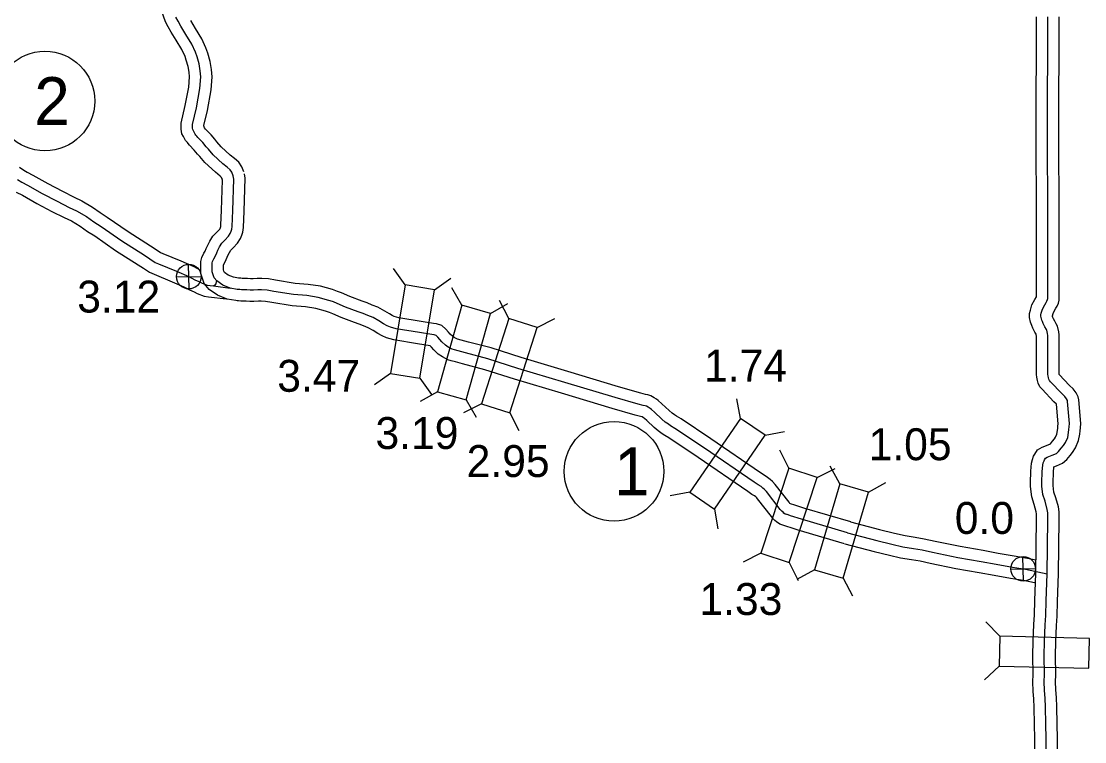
# Model space of a CAD drawing. Extents: x -83719 to 153526, y -11835 to 11446.
# Drawn here: x -417.9 to 51.9, y 1099 to 1417.1 of the extents above; entities that cross this region are included whole.
import ezdxf

# ---------------------------------------------------------------- set-up
doc = ezdxf.new("R2010")
doc.units = 0
for name, color, linetype in [('Level 10', 7, 'Continuous'), ('Level 20', 7, 'Continuous'), ('Level 25', 7, 'Continuous'), ('Level 26', 7, 'Continuous'), ('Level 27', 7, 'Continuous'), ('Level 58', 7, 'Continuous'), ('Level 59', 7, 'Continuous')]:
    doc.layers.add(name, color=color, linetype=linetype)

msp = doc.modelspace()

# ---------------------------------------------------------------- linework, layer by layer
at = {"layer": 'Level 10'}
for points in [[(-328.89, 1347.03), (-329.34, 1348.18), (-329.35, 1348.2), (-330.05, 1348.8), (-332.09, 1350.44), (-336.74, 1354.71), (-338.96, 1357.35), (-339.97, 1358.48), (-341.41, 1360.24), (-343.53, 1362.41), (-344.19, 1363.19), (-344.49, 1363.57), (-345.31, 1364.42), (-346.15, 1366.3), (-346.87, 1367.42), (-347.23, 1369.45), (-347.29, 1372.12), (-345.38, 1379.88), (-343.87, 1388.05), (-343.6, 1392.59), (-343.73, 1394.58), (-344.19, 1397.2), (-344.94, 1399.95), (-345.51, 1401.51), (-346.97, 1404.63), (-349.4, 1408.77), (-351.61, 1412.35), (-352.91, 1414.65), (-354.12, 1416.82), (-355.82, 1421.37)], [(29.65, 1080.53), (29.82, 1100.32), (29.79, 1106.87), (29.65, 1114.2), (29.5, 1117.92), (29.19, 1121.24), (28.98, 1125.62), (29.14, 1128.6), (28.98, 1137.08), (29.13, 1143.37), (29.39, 1150.86), (29.72, 1155.11), (29.93, 1161.35), (30.31, 1173.34), (30.62, 1197.28), (30.67, 1199.66), (30.52, 1200.48), (29.59, 1203.84), (28.48, 1207.13), (28.01, 1211.66), (28.02, 1213.39), (28.08, 1218.55), (28.39, 1221.97), (28.81, 1223.66), (29.35, 1225.04), (29.8, 1225.96), (31.09, 1227.97), (33.18, 1229.16), (35.72, 1230.18), (36.76, 1230.61), (37.69, 1231.75), (38.51, 1232.74), (39.01, 1233.5), (39.56, 1234.82), (39.85, 1236.42), (40, 1237.46), (40.09, 1238.4), (40.15, 1239.42), (39.42, 1248.08), (39.4, 1248.11), (38.24, 1249.13), (33.09, 1254.66), (32.14, 1255.78), (31.33, 1257.34), (31, 1258.51), (30.69, 1260.05), (30.68, 1261.16), (30.56, 1278.19), (30.52, 1278.6), (30.45, 1278.91), (29.92, 1279.85), (29, 1281.58), (28.53, 1282.76), (28.25, 1283.51), (28.01, 1284.3), (27.47, 1286.34), (27.55, 1288.16), (27.89, 1289.54), (28.6, 1291.9), (29.86, 1294.31), (30.56, 1295.45), (30.62, 1295.57), (30.63, 1295.78), (30.64, 1330.91), (30.44, 1367.12), (30.67, 1419.01)], [(39.65, 1080.43), (39.82, 1100.3), (39.79, 1106.99), (39.65, 1114.49), (39.48, 1118.59), (39.17, 1121.95), (38.99, 1125.59), (39.14, 1128.42), (38.98, 1137.06), (39.12, 1143.08), (39.37, 1150.29), (39.71, 1154.55), (39.92, 1161.02), (40.31, 1173.11), (40.62, 1197.12), (40.69, 1200.49), (40.27, 1202.74), (39.15, 1206.77), (38.31, 1209.27), (38.01, 1212.14), (38.02, 1213.29), (38.08, 1218.03), (38.28, 1220.3), (38.32, 1220.44), (39.48, 1220.91), (42.14, 1222), (44, 1223.66), (45.42, 1225.41), (46.56, 1226.78), (47.89, 1228.79), (49.21, 1231.98), (49.72, 1234.8), (49.93, 1236.24), (50.07, 1237.64), (50.17, 1239.57), (49.3, 1249.95), (49, 1251.26), (48.2, 1253.01), (46.83, 1254.89), (45.22, 1256.31), (40.68, 1261.19), (40.68, 1261.27), (40.55, 1278.67), (40.43, 1280.07), (39.92, 1282.48), (39.33, 1283.53), (38.68, 1284.67), (38.09, 1285.79), (37.87, 1286.34), (37.73, 1286.72), (37.62, 1287.06), (37.61, 1287.13), (37.9, 1288.1), (38.58, 1289.4), (39.19, 1290.41), (39.71, 1291.32), (40.28, 1292.73), (40.55, 1293.99), (40.63, 1295.52), (40.64, 1330.93), (40.44, 1367.12), (40.67, 1419.01)], [(-319.57, 1350.64), (-320.4, 1352.79), (-321.77, 1354.88), (-323.66, 1356.49), (-325.56, 1358.03), (-329.5, 1361.63), (-331.4, 1363.9), (-332.38, 1364.99), (-333.95, 1366.91), (-336.15, 1369.17), (-336.44, 1369.51), (-336.9, 1370.1), (-337.26, 1370.91), (-337.26, 1371.03), (-335.6, 1377.78), (-333.93, 1386.85), (-333.59, 1392.61), (-333.78, 1395.75), (-334.42, 1399.39), (-335.41, 1403), (-336.27, 1405.35), (-338.12, 1409.29), (-340.83, 1413.92), (-343, 1417.44)], [(-418.6, 1352.73), (-416.75, 1351.34), (-415.28, 1350.44), (-412.72, 1349.2), (-406.16, 1345.47), (-399.68, 1342.07), (-394.51, 1339.43), (-391.06, 1337.87), (-386.34, 1335.05), (-383.01, 1332.66), (-379.86, 1330.68), (-370.67, 1324.32), (-360.77, 1318.04), (-358.29, 1316.41), (-356.33, 1315.07), (-355.3, 1314.62), (-347.36, 1311.35), (-341.61, 1308.92), (-338.96, 1307.41), (-338.6, 1307.25)], [(-51.41, 1196.08), (-71.76, 1202.05), (-76.58, 1203.58), (-77.65, 1203.93), (-78.03, 1204.05), (-78.3, 1204.29), (-78.7, 1204.77), (-84.84, 1212.63), (-85.99, 1213.97), (-87.02, 1214.81), (-88.16, 1215.76), (-89.73, 1216.7), (-91.25, 1217.73), (-113.23, 1232.82), (-126.39, 1241.58), (-128.38, 1242.83), (-129.23, 1243.34), (-130.29, 1244.12), (-131.61, 1245.22), (-134.82, 1248.28), (-136.45, 1249.68), (-137.24, 1250.23), (-138.22, 1250.92), (-139.73, 1251.8), (-141.02, 1252.17), (-142.11, 1252.4), (-144.11, 1252.88), (-154.04, 1255.77), (-176.38, 1262.48), (-197.07, 1268.65), (-210.35, 1272.9), (-220.3, 1275.5), (-223.48, 1276.39), (-225.16, 1276.83), (-225.67, 1276.99), (-226.67, 1277.49), (-227.28, 1277.93), (-228.4, 1279), (-229.12, 1279.81), (-230.29, 1281.2), (-232.08, 1282.83), (-234.43, 1283.55), (-235.79, 1283.74), (-241.19, 1284.57), (-251.08, 1286.21), (-253.1, 1286.81), (-254, 1287.19), (-255.25, 1287.9), (-257.3, 1289.17), (-260.29, 1290.83), (-262.86, 1291.84), (-265.05, 1292.76), (-267.33, 1293.55), (-272.73, 1295.58), (-276.44, 1297.19), (-278.21, 1297.88), (-279.68, 1298.4), (-280.44, 1298.67), (-285.65, 1300.13), (-291.15, 1300.95), (-296.93, 1301.41), (-305.51, 1302.81), (-308.67, 1303.33), (-311.63, 1303.59), (-313.59, 1303.5), (-315.47, 1303.39), (-316.54, 1303.36), (-317.93, 1303.49), (-318.82, 1303.5), (-319.56, 1303.54), (-320.27, 1303.59), (-320.89, 1303.63), (-321.57, 1303.71), (-321.86, 1303.73), (-324.12, 1304.12), (-326.39, 1305.05), (-328.05, 1306.23), (-328.26, 1306.46), (-328.35, 1306.72), (-328.56, 1307.36), (-328.57, 1309.59), (-328.55, 1309.64), (-327.71, 1310.85), (-326.85, 1313.04), (-326.48, 1313.94), (-325.9, 1314.98), (-325.22, 1316.1), (-324.28, 1317.09), (-322.28, 1319.19), (-321.02, 1321.19), (-320.45, 1322.75), (-319.99, 1324.06), (-319.67, 1326.04), (-319.36, 1333.33), (-318.95, 1347.8), (-319.31, 1349.75)], [(-54.23, 1186.48), (-74.68, 1192.49), (-82.72, 1195.03), (-84.3, 1196.1), (-84.91, 1196.78), (-85.5, 1197.32), (-86.47, 1198.48), (-92.58, 1206.28), (-93, 1206.78), (-93.4, 1207.11), (-93.97, 1207.58), (-95.1, 1208.25), (-96.9, 1209.47), (-118.83, 1224.53), (-131.82, 1233.18), (-133.62, 1234.31), (-134.79, 1235.02), (-136.46, 1236.24), (-138.26, 1237.74), (-141.53, 1240.87), (-142.56, 1241.74), (-142.98, 1242.04), (-143.63, 1242.5), (-144.32, 1242.65), (-146.67, 1243.21), (-156.88, 1246.18), (-179.24, 1252.9), (-200.03, 1259.1), (-213.14, 1263.3), (-222.91, 1265.84), (-226.1, 1266.74), (-227.91, 1267.21), (-229.41, 1267.68), (-231.85, 1268.9), (-233.68, 1270.2), (-235.63, 1272.07), (-236.7, 1273.28), (-237.16, 1273.84), (-237.26, 1273.85), (-242.77, 1274.7), (-253.34, 1276.45), (-256.5, 1277.39), (-258.43, 1278.21), (-260.34, 1279.29), (-262.36, 1280.54), (-264.57, 1281.76), (-266.64, 1282.58), (-268.63, 1283.42), (-270.72, 1284.14), (-276.48, 1286.31), (-280.24, 1287.93), (-281.7, 1288.5), (-283.05, 1288.98), (-283.5, 1289.15), (-287.75, 1290.33), (-292.29, 1291.01), (-298.12, 1291.48), (-307.13, 1292.94), (-309.93, 1293.4), (-311.84, 1293.57), (-313.08, 1293.51), (-315.06, 1293.4), (-316.85, 1293.35), (-318.46, 1293.49), (-319.17, 1293.51), (-320.16, 1293.56), (-320.92, 1293.61), (-321.84, 1293.67), (-322.5, 1293.75), (-323.01, 1293.78), (-326.9, 1294.45), (-331.23, 1296.23), (-334.79, 1298.74), (-337.05, 1301.32), (-337.82, 1303.51), (-338.55, 1305.72), (-338.59, 1311.03), (-338.11, 1312.88), (-337.17, 1314.76), (-336.59, 1315.59), (-336.13, 1316.77), (-335.5, 1318.29), (-334.54, 1320.03), (-333.18, 1322.23), (-331.52, 1323.98), (-330.21, 1325.36), (-330.06, 1325.6), (-329.87, 1326.12), (-329.71, 1326.56), (-329.63, 1327.06), (-329.35, 1333.68), (-328.97, 1347.01), (-329.14, 1347.91)], [(-420.07, 1341.65), (-417.37, 1340.34), (-410.95, 1336.69), (-404.28, 1333.19), (-398.85, 1330.42), (-395.7, 1328.99), (-391.83, 1326.68), (-388.58, 1324.35), (-385.37, 1322.33), (-376.19, 1315.98), (-366.19, 1309.64), (-363.86, 1308.11), (-361.21, 1306.29), (-359.21, 1305.41), (-351.21, 1302.12), (-346.04, 1299.93), (-343.49, 1298.49), (-341.5, 1297.59), (-340.13, 1297), (-337.09, 1295.8), (-335.08, 1295.46), (-327.31, 1294.56)], [(-51.53, 1196.11), (-38.69, 1192.68), (-32.09, 1191.19), (-27.47, 1190.06), (-22.99, 1189.36), (-18.94, 1188.69), (-14.21, 1187.66), (-3.14, 1185.31), (7.09, 1183.6), (13.72, 1182.35), (20.81, 1181.04), (26.68, 1180.15), (30.38, 1179.37)], [(-54.11, 1186.45), (-41.09, 1182.97), (-34.38, 1181.45), (-29.44, 1180.24), (-24.58, 1179.48), (-20.81, 1178.86), (-16.31, 1177.88), (-5, 1175.48), (5.34, 1173.76), (11.88, 1172.52), (19.15, 1171.18), (24.9, 1170.3), (29.74, 1169.29)]]:
    msp.add_lwpolyline(points, dxfattribs=at)
at = {"layer": 'Level 20'}
for p, q in [((-248.28, 1300.75), (-253.4, 1307.9)), ((-235.25, 1298.59), (-228.1, 1303.72)), ((-223.31, 1291.71), (-227.63, 1299.38)), ((-210.6, 1288.15), (-202.93, 1292.47)), ((-202.54, 1285.94), (-206.56, 1293.77)), ((-189.97, 1281.92), (-182.14, 1285.94)), ((-254.74, 1261.68), (-261.89, 1256.55)), ((-241.72, 1259.52), (-236.59, 1252.37)), ((-233.99, 1253.58), (-241.66, 1249.27)), ((-221.28, 1250.02), (-216.97, 1242.35)), ((-100.18, 1241.81), (-101.79, 1250.46)), ((-214.62, 1248.23), (-222.44, 1244.2)), ((-202.05, 1244.2), (-198.02, 1236.38)), ((-89.29, 1234.34), (-80.64, 1235.95)), ((-78.75, 1219.88), (-82.72, 1227.73)), ((-66.22, 1215.75), (-58.36, 1219.72)), ((-56.32, 1212.94), (-60.54, 1220.67)), ((-43.66, 1209.22), (-35.93, 1213.44)), ((-122.59, 1209.16), (-131.24, 1207.55)), ((-111.7, 1201.69), (-110.09, 1193.04)), ((-91.13, 1182.26), (-98.99, 1178.29)), ((-78.59, 1178.13), (-74.62, 1170.28)), ((-67.48, 1174.95), (-75.2, 1170.73)), ((-54.82, 1171.23), (-50.6, 1163.51)), ((14.37, 1145.58), (8.3, 1151.95)), ((14.07, 1132.39), (7.7, 1126.31))]:
    msp.add_line(p, q, dxfattribs=at)
for points in [[(-248.28, 1300.75), (-254.74, 1261.68), (-241.72, 1259.52), (-235.25, 1298.59)], [(-223.31, 1291.71), (-233.99, 1253.58), (-221.28, 1250.02), (-210.6, 1288.15)], [(-202.54, 1285.94), (-214.62, 1248.23), (-202.05, 1244.2), (-189.97, 1281.92)], [(-111.7, 1201.69), (-89.29, 1234.34), (-100.18, 1241.81), (-122.59, 1209.16)], [(-78.59, 1178.13), (-66.22, 1215.75), (-78.75, 1219.88), (-91.13, 1182.26)], [(-54.82, 1171.23), (-43.66, 1209.22), (-56.32, 1212.94), (-67.48, 1174.95)], [(53.96, 1144.67), (14.37, 1145.58), (14.07, 1132.39), (53.66, 1131.47)]]:
    msp.add_lwpolyline(points, close=True, dxfattribs=at)
at = {"layer": 'Level 26'}
for p, q in [((-343.72, 1298.95), (-343.97, 1309.8)), ((-349.27, 1304.25), (-338.42, 1304.5)), ((24.86, 1169.93), (24.61, 1180.78)), ((19.31, 1175.23), (30.16, 1175.48))]:
    msp.add_line(p, q, dxfattribs=at)
for centre in [(-343.84, 1304.37), (24.73, 1175.36)]:
    msp.add_circle(centre, 5.43, dxfattribs=at)
at = {"layer": 'Level 27'}
for centre in [(-407.39, 1381.88), (-156, 1218.41)]:
    msp.add_circle(centre, 22, dxfattribs=at)
at = {"layer": 'Level 59'}
for points in [[(-324.23, 1348.83), (-324.87, 1350.49), (-325.56, 1351.54), (-326.85, 1352.64), (-328.83, 1354.23), (-333.12, 1358.17), (-335.18, 1360.63), (-336.17, 1361.74), (-337.68, 1363.57), (-339.84, 1365.79), (-340.32, 1366.35), (-340.69, 1366.84), (-341.1, 1367.26), (-341.74, 1368.68), (-342.12, 1369.28), (-342.24, 1369.94), (-342.28, 1371.58), (-340.49, 1378.83), (-338.9, 1387.45), (-338.59, 1392.6), (-338.76, 1395.17), (-339.3, 1398.29), (-340.18, 1401.48), (-340.89, 1403.43), (-342.55, 1406.96), (-345.12, 1411.34), (-347.3, 1414.9), (-348.56, 1417.1), (-349.57, 1418.92)], [(34.65, 1080.48), (34.82, 1100.31), (34.79, 1106.93), (34.65, 1114.35), (34.49, 1118.25), (34.18, 1121.59), (33.98, 1125.6), (34.14, 1128.51), (33.98, 1137.07), (34.12, 1143.22), (34.38, 1150.58), (34.72, 1154.83), (34.92, 1161.19), (35.31, 1173.23), (35.62, 1197.2), (35.68, 1200.08), (35.39, 1201.61), (34.37, 1205.3), (33.4, 1208.2), (33.01, 1211.9), (33.02, 1213.34), (33.08, 1218.29), (33.34, 1221.13), (33.59, 1222.14), (33.94, 1223.05), (34.17, 1223.52), (34.62, 1224.23), (35.35, 1224.64), (37.6, 1225.54), (39.46, 1226.31), (40.38, 1227.12), (41.56, 1228.58), (42.54, 1229.76), (43.45, 1231.15), (44.38, 1233.4), (44.78, 1235.61), (44.96, 1236.85), (45.08, 1238.02), (45.16, 1239.5), (44.35, 1249.18), (44.24, 1249.64), (43.86, 1250.47), (43.12, 1251.5), (41.73, 1252.72), (36.82, 1257.99), (36.31, 1258.59), (36.01, 1259.18), (35.87, 1259.68), (35.69, 1260.58), (35.68, 1261.22), (35.55, 1278.43), (35.47, 1279.33), (35.19, 1280.7), (34.98, 1281.07), (34.3, 1282.26), (33.55, 1283.69), (33.2, 1284.55), (32.99, 1285.11), (32.82, 1285.68), (32.5, 1286.88), (32.52, 1287.45), (32.71, 1288.22), (33.25, 1290), (34.22, 1291.85), (34.87, 1292.93), (35.2, 1293.5), (35.49, 1294.21), (35.58, 1294.65), (35.63, 1295.65), (35.64, 1330.92), (35.44, 1367.12), (35.67, 1419.01)], [(-52.82, 1191.28), (-73.22, 1197.27), (-78.12, 1198.82), (-79.16, 1199.17), (-79.57, 1199.29), (-79.83, 1199.32), (-80.4, 1199.5), (-80.98, 1199.89), (-81.36, 1200.32), (-81.9, 1200.8), (-82.59, 1201.62), (-88.71, 1209.46), (-89.5, 1210.37), (-90.21, 1210.96), (-91.06, 1211.67), (-92.41, 1212.47), (-94.07, 1213.6), (-116.03, 1228.67), (-129.1, 1237.38), (-131, 1238.57), (-132.01, 1239.18), (-133.37, 1240.18), (-134.94, 1241.48), (-138.18, 1244.57), (-139.5, 1245.71), (-140.11, 1246.13), (-140.93, 1246.71), (-141.7, 1247.16), (-142.24, 1247.32), (-143.21, 1247.53), (-145.39, 1248.04), (-155.46, 1250.98), (-177.81, 1257.69), (-198.55, 1263.87), (-211.75, 1268.1), (-221.6, 1270.67), (-224.79, 1271.56), (-226.53, 1272.02), (-227.54, 1272.33), (-229.26, 1273.19), (-230.48, 1274.07), (-232.02, 1275.53), (-232.91, 1276.55), (-233.9, 1277.72), (-234.62, 1278.37), (-235.52, 1278.65), (-236.53, 1278.8), (-241.98, 1279.64), (-252.21, 1281.33), (-254.8, 1282.1), (-256.21, 1282.7), (-257.8, 1283.6), (-259.83, 1284.85), (-262.43, 1286.29), (-264.75, 1287.21), (-266.84, 1288.09), (-269.02, 1288.84), (-274.6, 1290.95), (-278.34, 1292.56), (-279.96, 1293.19), (-281.37, 1293.69), (-281.97, 1293.91), (-286.7, 1295.23), (-291.72, 1295.98), (-297.53, 1296.44), (-306.32, 1297.87), (-309.3, 1298.37), (-311.74, 1298.58), (-313.33, 1298.51), (-315.26, 1298.39), (-316.69, 1298.36), (-318.2, 1298.49), (-319, 1298.5), (-319.86, 1298.55), (-320.6, 1298.6), (-321.37, 1298.65), (-322.03, 1298.73), (-322.43, 1298.76), (-325.51, 1299.28), (-328.81, 1300.64), (-331.42, 1302.48), (-332.65, 1303.89), (-333.08, 1305.11), (-333.55, 1306.54), (-333.58, 1310.41), (-333.4, 1311.12), (-332.86, 1312.2), (-332.15, 1313.22), (-331.49, 1314.9), (-330.99, 1316.12), (-330.22, 1317.5), (-329.2, 1319.16), (-327.9, 1320.53), (-326.24, 1322.27), (-325.54, 1323.39), (-325.16, 1324.44), (-324.85, 1325.31), (-324.65, 1326.55), (-324.35, 1333.5), (-323.96, 1347.4), (-324.23, 1348.83)], [(-419.57, 1347.2), (-417.67, 1346.04), (-415.04, 1344.77), (-408.56, 1341.08), (-401.98, 1337.63), (-396.68, 1334.92), (-393.38, 1333.43), (-389.08, 1330.86), (-385.79, 1328.5), (-382.61, 1326.51), (-373.43, 1320.15), (-363.48, 1313.84), (-361.08, 1312.26), (-358.77, 1310.68), (-357.26, 1310.02), (-349.28, 1306.73), (-343.83, 1304.43), (-341.23, 1302.95), (-339.47, 1302.16), (-338.23, 1301.62), (-335.74, 1300.64), (-334.37, 1300.41), (-332.93, 1300.24)], [(-332.93, 1300.24), (-331.88, 1301), (-331.42, 1302.48)], [(-332.93, 1300.24), (-325.51, 1299.28)], [(-52.82, 1191.28), (-39.89, 1187.82), (-33.24, 1186.32), (-28.46, 1185.15), (-23.78, 1184.42), (-19.87, 1183.77), (-15.26, 1182.77), (-4.07, 1180.4), (6.22, 1178.68), (12.8, 1177.44), (19.98, 1176.11), (25.79, 1175.22), (35.31, 1173.23)]]:
    msp.add_lwpolyline(points, dxfattribs=at)

# ---------------------------------------------------------------- texts
at = {"layer": 'Level 25'}
for s, p in [('3.12', (-393.13, 1288.53)), ('0.0', (-5.5, 1190.79))]:
    msp.add_text(s, height=14.08, dxfattribs=at).set_placement(p)
at = {"layer": 'Level 27'}
for s, p in [('2', (-412.11, 1371.32)), ('1', (-156, 1207.85))]:
    msp.add_text(s, height=21.12, dxfattribs=at).set_placement(p)
at = {"layer": 'Level 58'}
for s, p in [('1.74', (-116.23, 1258.07)), ('3.47', (-304.77, 1253.54)), ('3.19', (-261.38, 1228.29)), ('1.05', (-43.56, 1223.34)), ('2.95', (-221.1, 1215.91)), ('1.33', (-118.29, 1155.01))]:
    msp.add_text(s, height=14.08, dxfattribs=at).set_placement(p)

doc.saveas('drawing.dxf')
